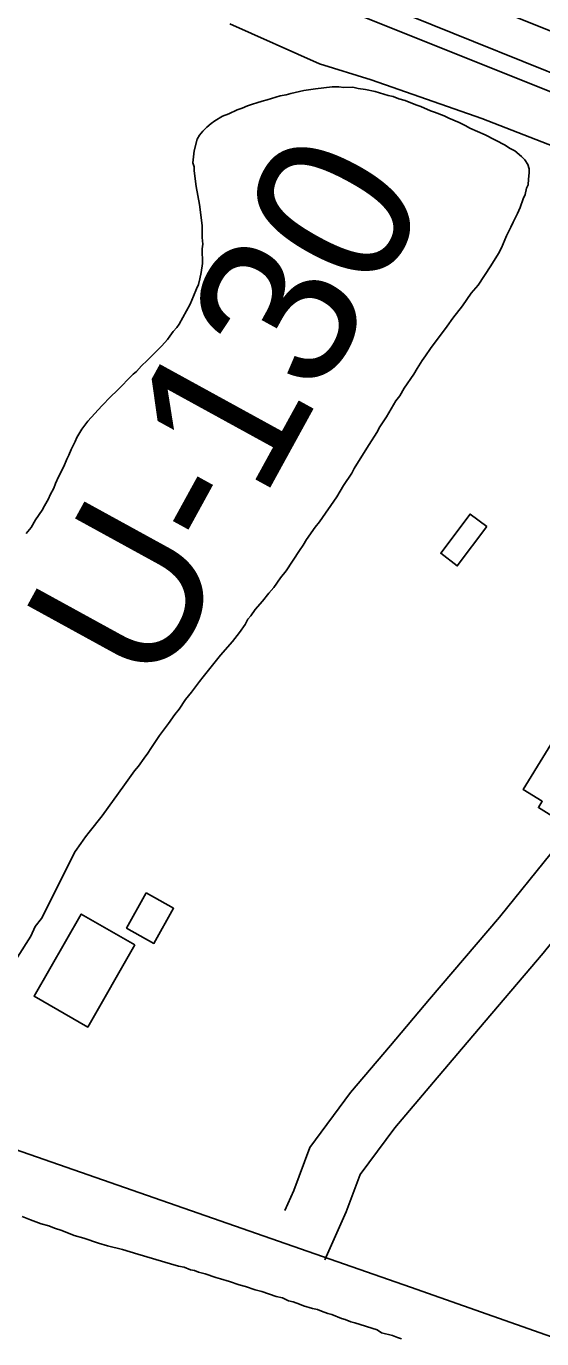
# Model space of a CAD drawing. Extents: x 3823584 to 3861785, y 301729 to 327625.
# Drawn here: x 3841611 to 3841885, y 320663 to 321360 of the extents above; entities that cross this region are included whole.
import ezdxf

# ---------------------------------------------------------------- set-up
doc = ezdxf.new("R2010")
doc.units = 0
for name, color, linetype in [('V-BLDG-OTLN', 7, 'Continuous'), ('V-FLOD-BASE', 7, 'Continuous'), ('V-LEVE-TOET', 7, 'Continuous'), ('V-RIVR-EDGE', 7, 'Continuous'), ('V-RIVR-RANG-IDEN', 7, 'Continuous'), ('V-ROAD-CNTR', 7, 'Continuous'), ('V-SITE-VEGE', 7, 'Continuous'), ('V-SURV-LINE', 7, 'Continuous')]:
    doc.layers.add(name, color=color, linetype=linetype)

msp = doc.modelspace()

# ---------------------------------------------------------------- linework, layer by layer
at = {"layer": 'V-BLDG-OTLN'}
for points in [[(3841855.74, 321094.11), (3841840.07, 321073.29), (3841831.24, 321079.94), (3841846.91, 321100.76)], [(3841919.83, 320976.83), (3841895.35, 320937.28), (3841883.15, 320944.83), (3841885.24, 320948.19), (3841874.99, 320954.54), (3841897.4, 320990.72)], [(3841674.81, 320899.48), (3841689.36, 320891.34), (3841678.93, 320872.7), (3841664.38, 320880.85)], [(3841668.85, 320871.86), (3841643.74, 320828.2), (3841615.21, 320844.62), (3841640.32, 320888.27)]]:
    msp.add_lwpolyline(points, close=True, dxfattribs=at)
at = {"layer": 'V-FLOD-BASE'}
msp.add_lwpolyline([(3841668.49, 321432.01), (3841686.04, 321419.66), (3841694.81, 321411.69), (3841698, 321407.71), (3841707.56, 321406.11), (3841718.72, 321404.52), (3841848.64, 321351.91), (3842086.15, 321256.27), (3842322.86, 321162.22), (3842408.94, 321119.98), (3842442.42, 321085.71), (3842468.72, 321053.83), (3842487.05, 321039.48), (3842515.74, 321018.76), (3842554.71, 321013.77)], dxfattribs=at)
at = {"layer": 'V-LEVE-TOET'}
msp.add_lwpolyline([(3841719.26, 321361.18), (3841766.92, 321339.97), (3841794.34, 321331.5), (3841853.12, 321310.99), (3841897.74, 321293.66), (3841980.97, 321260.46), (3842051.87, 321228.04), (3842098.3, 321211.03), (3842107.06, 321205.7), (3842110.1, 321202.12), (3842112.25, 321197.03), (3842110.21, 321189.5), (3842110.91, 321178.39), (3842116.15, 321164.31), (3842131.89, 321150.93), (3842186.48, 321128.89), (3842310.42, 321078.31), (3842313.73, 321078.04), (3842320.62, 321080.81), (3842324.19, 321084.45), (3842330.45, 321090.21), (3842335.54, 321092.36), (3842352.32, 321097.62), (3842360.75, 321095.29)], dxfattribs=at)
at = {"layer": 'V-RIVR-EDGE'}
msp.add_spline([(3836304.38, 325474.18), (3836346.41, 325438.32), (3836389.41, 325406.07), (3836417.64, 325385.43), (3836442.67, 325366.73), (3836470.25, 325340.95), (3836497.82, 325313.88), (3836554.9, 325258.45), (3836598.51, 325215.91), (3836636.36, 325181.1), (3836681.26, 325139.85), (3836737.07, 325093.42), (3836790.94, 325041.22), (3836840.33, 324993.52), (3836889.07, 324947.12), (3836934.61, 324907.14), (3836980.81, 324871.03), (3837015.47, 324849.09), (3837040.49, 324829.1), (3837085.39, 324787.2), (3837143.76, 324734.34), (3837181.61, 324700.82), (3837223.29, 324659.57), (3837272.05, 324619.59), (3837314.38, 324579.63), (3837346.45, 324546.76), (3837364.4, 324527.43), (3837395.83, 324500.35), (3837442.02, 324462.31), (3837492.71, 324422.97), (3837554.31, 324372.67), (3837573.56, 324361.05), (3837583.2, 324359.1), (3837596.69, 324352.64), (3837621.08, 324337.79), (3837648.03, 324319.73), (3837677.54, 324292.01), (3837718.58, 324249.48), (3837753.85, 324214.68), (3837781.43, 324188.89), (3837800.05, 324179.85), (3837819.95, 324170.8), (3837850.72, 324134.08), (3837874.45, 324110.23), (3837909.07, 324073.5), (3837941.78, 324040.64), (3837989.87, 323991.66), (3838022.58, 323960.72), (3838034.12, 323947.83), (3838046.3, 323933.66), (3838066.83, 323916.25), (3838089.91, 323892.41), (3838140.59, 323849.21), (3838186.14, 323811.17), (3838215.65, 323785.38), (3838265.68, 323736.4), (3838297.1, 323707.39), (3838336.87, 323671.94), (3838359.95, 323645.52), (3838385.62, 323627.46), (3838404.24, 323615.84), (3838421.56, 323601.65), (3838441.44, 323582.32), (3838460.05, 323567.49), (3838468.4, 323563.61), (3838484.45, 323555.21), (3838548.59, 323496.55), (3838595.44, 323464.29), (3838649.98, 323422.37), (3838701.3, 323379.82), (3838749.43, 323345.62), (3838798.22, 323317.86), (3838856.62, 323274.64), (3838932.99, 323221.74), (3838989.47, 323184.31), (3839037.6, 323150.12), (3839068.42, 323134.62), (3839093.42, 323104.98), (3839110.73, 323086.94), (3839122.93, 323081.12), (3839143.46, 323065.64), (3839172.34, 323044.36), (3839190.96, 323032.74), (3839215.99, 323015.96), (3839242.32, 323006.26), (3839316.8, 322969.43), (3839341.84, 322955.87), (3839371.38, 322944.22), (3839391.29, 322935.81), (3839417.61, 322920.32), (3839461.26, 322894.5), (3839483.71, 322873.23), (3839520.3, 322851.28), (3839555.6, 322828.69), (3839599.9, 322806.72), (3839718.7, 322751.14), (3839768.14, 322726.59), (3839807.95, 322705.92), (3839836.85, 322696.21), (3839865.1, 322680.71), (3839887.57, 322667.8), (3839924.17, 322652.28), (3839969.76, 322630.31), (3840004.43, 322612.22), (3840037.82, 322597.35), (3840085.35, 322579.88), (3840108.46, 322565.68), (3840121.92, 322548.93), (3840123.18, 322539.92), (3840122.53, 322533.5), (3840118, 322521.29), (3840112.84, 322514.24), (3840095.47, 322509.14), (3840089.68, 322509.15), (3840085.17, 322504.66), (3840084.51, 322498.23), (3840085.78, 322491.8), (3840130.72, 322467.26), (3840169.89, 322448.52), (3840197.51, 322439.45), (3840209.08, 322437.5), (3840231.59, 322441.3), (3840246.39, 322448.98), (3840266.34, 322458.57), (3840273.43, 322466.27), (3840278.59, 322471.4), (3840288.9, 322480.37), (3840295.98, 322484.85), (3840301.77, 322484.84), (3840308.2, 322484.82), (3840320.4, 322479.01), (3840324.87, 322470), (3840326.78, 322461.63), (3840338.32, 322450.03), (3840344.74, 322444.88), (3840366.58, 322437.75), (3840385.84, 322428.06), (3840421.8, 322409.33), (3840466.1, 322385.43), (3840492.41, 322368.65), (3840506.53, 322357.04), (3840533.49, 322340.26), (3840559.18, 322331.2), (3840587.44, 322322.13), (3840611.85, 322311.78), (3840642.02, 322296.28), (3840678.62, 322276.26), (3840712.64, 322255.6), (3840733.18, 322242.05), (3840784.53, 322210.43), (3840835.89, 322183.3), (3840892.39, 322153.59), (3840923.85, 322139.37), (3840950.82, 322127.08), (3840989.33, 322099.99), (3841017.57, 322082.56), (3841061.24, 322062.52), (3841092.69, 322044.45), (3841151.1, 322005.09), (3841210.78, 321964.44), (3841240.29, 321939.29), (3841299.97, 321894.79), (3841335.89, 321862.55), (3841374.37, 321823.89), (3841411.57, 321789.72), (3841444.92, 321758.14), (3841469.94, 321736.22), (3841482.12, 321723.98), (3841496.22, 321704.66), (3841509.05, 321694.34), (3841523.18, 321687.23), (3841573.9, 321660.75), (3841623.97, 321631.69), (3841667.62, 321606.51), (3841696.52, 321593.59), (3841738.26, 321575.48), (3841787.07, 321556.72), (3841815.99, 321552.15), (3841851.33, 321544.99), (3841886.66, 321533.33), (3841930.32, 321511.36), (3841950.22, 321498.46), (3841977.18, 321482.96), (3841998.38, 321476.48), (3842052.99, 321463.49), (3842082.55, 321456.34), (3842109.52, 321444.7), (3842146.12, 321427.26), (3842196.2, 321402.06), (3842241.13, 321374.95), (3842288.63, 321345.26), (3842321.38, 321327.18), (3842366.94, 321295.56), (3842395.19, 321280.07), (3842429.22, 321264.55), (3842452.35, 321258.71), (3842470.97, 321249.66)], degree=3, dxfattribs=at)
at = {"layer": 'V-ROAD-CNTR'}
for points in [[(3840728.36, 321161.31), (3840934.06, 321020.27), (3841070.74, 320951.56), (3841324.7, 320860.95), (3841815.15, 320690.09), (3842187.23, 320559.07), (3842340.73, 320506.57), (3842422.38, 320471.81), (3842502.27, 320435.05), (3842589.85, 320389.24), (3842692.34, 320335.03), (3842875.96, 320239.46)], [(3841748.49, 320730.74), (3841753.25, 320741.47), (3841761.82, 320764.32), (3841783.36, 320793.41), (3841804.51, 320818.4), (3841825.39, 320843.01), (3841862.55, 320886.58), (3841889.96, 320920.66), (3841911.29, 320954.21), (3841932.06, 320983.39), (3841957.76, 321004.65), (3841981.96, 321014.23), (3841992.9, 321019.94), (3842004.13, 321036.1)], [(3841769.72, 320704.62), (3841781.03, 320730.11), (3841788.43, 320749.84), (3841806.89, 320774.77), (3841827.4, 320799.01), (3841848.24, 320823.57), (3841885.66, 320867.44), (3841914.38, 320903.16), (3841936.18, 320937.45), (3841954.22, 320962.78), (3841973.22, 320978.51), (3841994.46, 320986.91), (3842013.33, 320996.76), (3842028.77, 321018.98)]]:
    msp.add_lwpolyline(points, dxfattribs=at)
at = {"layer": 'V-SITE-VEGE'}
for points in [[(3841610.98, 321090.41), (3841613.66, 321093.74), (3841616.03, 321097.66), (3841619.59, 321102.81), (3841620.77, 321105.22), (3841622.84, 321108.85), (3841623.72, 321110.96), (3841625.79, 321114.58), (3841626.67, 321116.99), (3841628.14, 321120.61), (3841631.1, 321126.05), (3841632.56, 321129.97), (3841633.75, 321132.08), (3841634.92, 321135.1), (3841636.99, 321139.32), (3841637.87, 321141.43), (3841640.53, 321145.96), (3841643.8, 321150.2), (3841651.24, 321158.38), (3841656, 321163.23), (3841659.28, 321166.26), (3841667.92, 321175.05), (3841669.71, 321176.57), (3841672.38, 321179.6), (3841675.36, 321182.33), (3841679.53, 321186.58), (3841683.1, 321190.21), (3841686.08, 321193.54), (3841687.27, 321195.36), (3841689.05, 321197.78), (3841691.13, 321199.9), (3841692.32, 321201.71), (3841698.23, 321212.28), (3841700, 321216.51), (3841701.47, 321220.42), (3841702.65, 321222.84), (3841703.22, 321225.85), (3841704.09, 321229.16), (3841704.65, 321233.97), (3841704.58, 321241.79), (3841704.86, 321244.19), (3841704.52, 321247.8), (3841704.47, 321254.11), (3841703.17, 321265.21), (3841701.28, 321274.81), (3841700.3, 321283.21), (3841700.28, 321285.32), (3841699.66, 321287.41), (3841700.21, 321293.73), (3841701.95, 321300.06), (3841703.14, 321302.17), (3841704.92, 321304.29), (3841707, 321306.41), (3841709.39, 321308.23), (3841711.18, 321309.75), (3841715.37, 321312.2), (3841718.66, 321313.43), (3841723.15, 321315.57), (3841725.85, 321316.49), (3841728.54, 321317.72), (3841731.23, 321318.65), (3841733.63, 321319.27), (3841736.33, 321320.2), (3841739.03, 321320.82), (3841745.92, 321322.98), (3841749.22, 321323.61), (3841751.62, 321324.24), (3841758.51, 321325.8), (3841764.81, 321326.76), (3841773.52, 321327.74), (3841777.13, 321327.77), (3841779.83, 321327.5), (3841784.64, 321327.54), (3841787.35, 321326.96), (3841791.26, 321326.4), (3841796.38, 321325.24), (3841803.31, 321323.2), (3841806.02, 321322.62), (3841809.03, 321321.45), (3841812.35, 321320.58), (3841818.08, 321318.22), (3841820.79, 321317.35), (3841825.92, 321314.99), (3841828.03, 321314.41), (3841833.15, 321312.35), (3841835.57, 321311.17), (3841841, 321308.81), (3841844.62, 321307.04), (3841846.73, 321305.86), (3841854.88, 321302.33), (3841865.45, 321296.71), (3841867.86, 321295.23), (3841870.58, 321293.75), (3841874.21, 321290.78), (3841876.03, 321288.99), (3841877.55, 321286.6), (3841878.18, 321284.21), (3841878.2, 321282.1)], [(3841878.2, 321282.1), (3841877.92, 321278.79), (3841877.65, 321275.79), (3841876.76, 321273.98), (3841876.2, 321270.67), (3841875.01, 321268.25), (3841873.55, 321263.73), (3841872.08, 321260.41), (3841869.72, 321255.89), (3841868.54, 321253.17), (3841866.17, 321248.64), (3841863.53, 321242.31), (3841862.05, 321239.29), (3841857.9, 321232.64), (3841851.09, 321222.37), (3841847.52, 321218.13), (3841842.77, 321211.48), (3841837.72, 321204.82), (3841834.75, 321200.59), (3841825.85, 321188.79), (3841823.18, 321184.86), (3841821.39, 321182.44), (3841818.73, 321178.21), (3841816.95, 321175.19), (3841811.91, 321167.63), (3841809.54, 321163.7), (3841807.46, 321160.98), (3841802.43, 321152.52), (3841798.88, 321147.08), (3841797.4, 321144.06), (3841793.25, 321137.71), (3841787.62, 321128.65), (3841785.25, 321125.02), (3841784.07, 321122.61), (3841779.62, 321115.96), (3841776.07, 321109.92), (3841766.88, 321096.61), (3841764.5, 321093.89), (3841760.05, 321087.24), (3841758.27, 321084.22), (3841756.19, 321081.49), (3841749.08, 321070.61), (3841746.11, 321066.98), (3841742.55, 321061.84), (3841739.87, 321058.81), (3841736.6, 321054.58), (3841732.74, 321050.04), (3841730.37, 321046.71), (3841728.88, 321044.89), (3841727.4, 321042.17), (3841724.43, 321037.94), (3841720.57, 321033.1), (3841714.33, 321025.83), (3841705.11, 321014.33), (3841703.03, 321011.91), (3841698.88, 321006.16), (3841695.61, 321002.23), (3841692.35, 320997.09), (3841689.97, 320994.36), (3841686.71, 320989.53)], [(3841686.71, 320989.53), (3841681.95, 320983.17), (3841680.18, 320980.45), (3841677.21, 320976.22), (3841675.73, 320973.8), (3841673.65, 320971.08), (3841670.68, 320966.85), (3841668.6, 320964.42), (3841663.26, 320956.86), (3841651.39, 320940.53), (3841644.56, 320931.76), (3841642.47, 320929.33), (3841640.1, 320925.71), (3841637.14, 320921.48), (3841619.13, 320885.86), (3841615.86, 320881.62), (3841613.5, 320876.49), (3841606.39, 320865.31)], [(3841608.82, 320727.53), (3841613.35, 320725.77), (3841619.08, 320723.72), (3841622.99, 320722.55), (3841626.01, 320721.38), (3841629.92, 320720.21), (3841636.56, 320717.57), (3841641.68, 320716.11), (3841649.51, 320713.48), (3841654.33, 320712.02), (3841662.17, 320709.98), (3841670.3, 320707.65), (3841687.77, 320702.4), (3841691.99, 320701.24), (3841695, 320700.66), (3841698.32, 320699.19), (3841700.43, 320698.91), (3841702.54, 320698.03), (3841706.15, 320697.16), (3841711.88, 320695.1), (3841714.29, 320694.53), (3841719.11, 320693.06), (3841724.23, 320691.31), (3841727.54, 320690.44), (3841732.67, 320688.68), (3841736.28, 320687.81), (3841743.82, 320685.17), (3841747.13, 320684.3), (3841750.45, 320682.83), (3841752.86, 320682.25), (3841756.17, 320681.08), (3841758.29, 320680.2), (3841763.11, 320678.74), (3841765.82, 320678.16), (3841767.93, 320677.28), (3841771.24, 320676.1), (3841773.35, 320675.52), (3841778.48, 320673.47), (3841780.59, 320672.88), (3841783.6, 320671.71), (3841785.71, 320671.13), (3841797.46, 320667.33), (3841799.88, 320665.85), (3841805.6, 320664.39), (3841808.32, 320663.22), (3841810.43, 320662.63)]]:
    msp.add_lwpolyline(points, dxfattribs=at)
at = {"layer": 'V-SURV-LINE'}
for points in [[(3841731.28, 321421.01), (3842305.8, 321191.06)], [(3842294.63, 321163.22), (3841720.11, 321393.17)]]:
    msp.add_lwpolyline(points, dxfattribs=at)

# ---------------------------------------------------------------- texts
at = {"layer": 'V-RIVR-RANG-IDEN'}
msp.add_text('U-130', height=83, rotation=61.23933, dxfattribs=at).set_placement((3841680.29, 321004.79))

doc.saveas('drawing.dxf')
